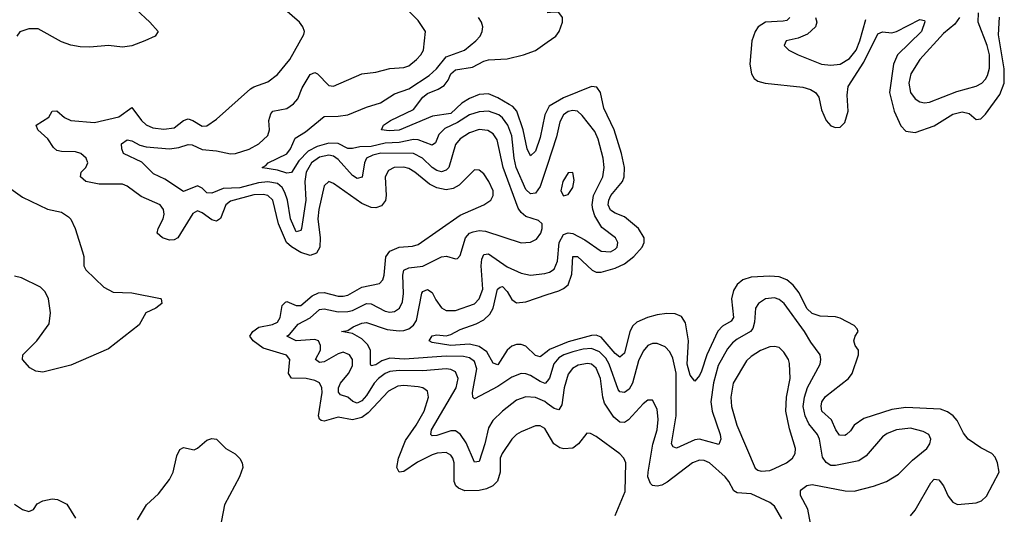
# Model space of a CAD drawing. Header units: inches. Extents: x 1843162 to 1959474, y 907081 to 1016326.
# Tile 370 of 656: x 1887751 to 1891950, y 961110 to 963220. Entities that reach past the tile are written whole.
import ezdxf

# ---------------------------------------------------------------- set-up
doc = ezdxf.new("R2010")
doc.units = ezdxf.units.IN
doc.header["$MEASUREMENT"] = 0
doc.layers.add('B8986', color=7, linetype='Continuous')
doc.layers.add('B8996', color=7, linetype='Continuous')

msp = doc.modelspace()

# ---------------------------------------------------------------- linework, layer by layer
at = {"layer": 'B8986', "color": 5}
for points, elevation in [([(1888190, 963319.6), (1888306.6, 963210), (1888342, 963170), (1888328.7, 963150), (1888285.2, 963130), (1888230, 963109), (1888190, 963103.1), (1888130, 963110.3), (1888050, 963103.1), (1888010, 963104.9), (1887970, 963112.2), (1887930, 963126), (1887830, 963180.9), (1887790, 963180.8), (1887751.9, 963168.1), (1887739.2, 963150)], 620), ([(1890000, 961459.1), (1889990, 961475.9), (1889970, 961487.3), (1889950, 961487.4), (1889890, 961462.5), (1889870, 961450.5), (1889849.7, 961430.3), (1889807.9, 961370), (1889799.8, 961350), (1889800.4, 961290), (1889788.3, 961251.7), (1889768.8, 961231.2), (1889741.8, 961218.2), (1889710, 961211), (1889650, 961210.5), (1889621.8, 961221.8), (1889611.6, 961231.6), (1889604, 961250), (1889603.8, 961330), (1889598, 961350), (1889590, 961362.8), (1889570, 961373), (1889531, 961371), (1889510, 961363.6), (1889447.4, 961332.6), (1889390, 961292.7), (1889370, 961289), (1889359.9, 961310), (1889366.3, 961350), (1889395.8, 961424.2), (1889442.5, 961490), (1889475.9, 961550), (1889494.5, 961610), (1889490, 961635.5), (1889470, 961649.9), (1889450, 961654.5), (1889390, 961660.1), (1889363.7, 961656.3), (1889324.1, 961635.9), (1889237.1, 961542.9), (1889210, 961523.6), (1889170, 961513.7), (1889110, 961524.3), (1889050, 961507), (1889037.4, 961510), (1889030, 961515.3), (1889025.4, 961530), (1889040.6, 961630), (1889039, 961650), (1889030.4, 961670.4), (1889010, 961680.6), (1888972.7, 961690), (1888910, 961690.6), (1888896.9, 961710), (1888902.9, 961770), (1888888.9, 961788.9), (1888790, 961818.8), (1888746.5, 961850), (1888732.5, 961870), (1888745.8, 961890), (1888771.6, 961908.4), (1888830, 961919.1), (1888851.3, 961930), (1888862.7, 961950), (1888870, 962000.2), (1888884.4, 962015.6), (1888890, 962017.6), (1888930, 962000.6), (1888950, 962000.5), (1888998.5, 962041.5), (1889025.8, 962054.2), (1889050, 962055.8), (1889110, 962040.7), (1889130, 962041.1), (1889150, 962045.6), (1889210, 962078.7), (1889285.5, 962094.5), (1889299.5, 962110), (1889305.3, 962130), (1889312.1, 962207.9), (1889330, 962232.1), (1889369.9, 962250.1), (1889426.2, 962253.8), (1889450, 962261.8), (1889630, 962386.6), (1889729.9, 962430.1), (1889760.9, 962450), (1889770.4, 962469.6), (1889769.8, 962490), (1889752.4, 962530), (1889730, 962562.3), (1889710, 962578.5), (1889690, 962580.4), (1889625.2, 962514.8), (1889599.8, 962500.2), (1889570, 962494.2), (1889530, 962502.8), (1889498.4, 962518.4), (1889436.3, 962570), (1889410, 962585.5), (1889390, 962591.4), (1889348.8, 962590), (1889323.5, 962576.5), (1889309.6, 962550.4), (1889314.4, 962470), (1889310.9, 962449.1), (1889294, 962426), (1889270, 962416.9), (1889250, 962418.9), (1889210, 962436.3), (1889090, 962520.8), (1889070, 962529.7), (1889049, 962511), (1889026.6, 962410), (1889022.8, 962370), (1889032.1, 962290), (1889031, 962250), (1889016.3, 962223.7), (1888990, 962214.6), (1888950, 962227.7), (1888910, 962250.8), (1888889.2, 962269.2), (1888855.3, 962350), (1888830.7, 962450), (1888810, 962469.9), (1888790, 962474.6), (1888750, 962472.9), (1888650, 962446.6), (1888630, 962429.8), (1888608.1, 962371.9), (1888590, 962360.9), (1888570, 962366.7), (1888530, 962396.9), (1888510, 962404.2), (1888490, 962393.6), (1888425.2, 962290), (1888410, 962281.3), (1888390, 962280.2), (1888359.8, 962290), (1888337.8, 962310), (1888342.2, 962330), (1888363.6, 962370), (1888367.4, 962390), (1888364.3, 962410), (1888349.9, 962429.9), (1888270, 962465.8), (1888210, 962509.5), (1888190, 962518.5), (1888090, 962518.2), (1888033.6, 962530), (1888011.4, 962550), (1888013.5, 962570), (1888032.9, 962590), (1888041.8, 962610), (1888035.5, 962630), (1888012, 962650), (1887990, 962656.7), (1887930, 962657.7), (1887910, 962662.4), (1887895.6, 962675.6), (1887871.3, 962711.3), (1887828.4, 962750), (1887821.8, 962770), (1887875.3, 962804.7), (1887890, 962830.3), (1887910, 962832), (1887942.5, 962802.5), (1887970, 962790.1), (1888070, 962782.2), (1888174.8, 962805.2), (1888230, 962845.2), (1888270.6, 962790), (1888290, 962772.1), (1888318.6, 962758.6), (1888366.2, 962753.8), (1888410, 962758.4), (1888450, 962790.8), (1888470, 962797), (1888490, 962790.1), (1888530, 962765.6), (1888550, 962767.5), (1888590, 962796.3), (1888735, 962925), (1888750, 962934.3), (1888810, 962955.5), (1888850, 962987.1), (1888903.5, 963050), (1888962.8, 963157.2), (1888965.7, 963170), (1888959.3, 963190), (1888945, 963210), (1888798.5, 963338.5)], 580), ([(1890000, 961583.2), (1889990, 961590.7), (1889950, 961608.9), (1889910, 961611), (1889870, 961597), (1889810, 961549.8), (1889768.4, 961510), (1889750, 961478.7), (1889735, 961410), (1889710, 961334.8), (1889690, 961332.3), (1889654.8, 961414.8), (1889630.7, 961450.7), (1889619.4, 961459.4), (1889610, 961465.4), (1889590, 961466.6), (1889530, 961446.5), (1889510, 961445.4), (1889505, 961450), (1889507.7, 961470), (1889613.1, 961650), (1889621.5, 961690), (1889610, 961717.2), (1889590, 961728.3), (1889570, 961730.9), (1889470, 961722), (1889370, 961724.2), (1889330, 961718.9), (1889310, 961710.9), (1889281.6, 961690), (1889262.3, 961670), (1889230, 961617.2), (1889210, 961593.7), (1889190, 961583.5), (1889171.5, 961591.5), (1889150, 961610.3), (1889119.9, 961619.9), (1889110.4, 961630.4), (1889110.7, 961650), (1889119.1, 961670), (1889152.8, 961710), (1889170, 961743.1), (1889170.4, 961770), (1889157.5, 961790), (1889130, 961801.9), (1889110, 961795.1), (1889050, 961760.3), (1889030, 961757.4), (1889012.4, 961770), (1889033.9, 961810), (1889034.7, 961830), (1889026, 961850), (1889010, 961855.8), (1888930.8, 961850.8), (1888890.9, 961870), (1888902.4, 961877.6), (1888938.7, 961921.3), (1888990, 961947.7), (1889030, 961983.4), (1889050, 961986.8), (1889110, 961974.2), (1889150, 961974.9), (1889170, 961979.3), (1889230, 962009.7), (1889250, 962007.5), (1889310, 961977.2), (1889330, 961972.3), (1889350, 961974.6), (1889371, 961989), (1889383.4, 962016.6), (1889387.9, 962052.1), (1889384.8, 962130), (1889390, 962151.8), (1889410, 962162.2), (1889470, 962168.3), (1889550, 962207.8), (1889571.4, 962211.4), (1889610, 962199.5), (1889618.3, 962201.7), (1889630, 962214), (1889652.7, 962290), (1889670, 962309.5), (1889684.5, 962315.5), (1889710, 962320.7), (1889737.9, 962317.9), (1889890, 962267.9), (1889930, 962271.2), (1889955.6, 962284.4), (1889973.6, 962310), (1889979.8, 962330), (1889978.9, 962350), (1889964.2, 962364.2), (1889910, 962381.3), (1889890, 962397), (1889876.7, 962416.7), (1889812.6, 962590), (1889787.4, 962707.4), (1889770, 962732.7), (1889747, 962747), (1889710, 962752.2), (1889670, 962736.9), (1889630, 962712), (1889610, 962687.4), (1889580.7, 962590), (1889570, 962577.7), (1889550, 962571.1), (1889530, 962577), (1889510, 962590.3), (1889469.5, 962629.5), (1889430, 962649.6), (1889291.4, 962651.4), (1889257.3, 962642.7), (1889230.1, 962630), (1889221.5, 962610), (1889211.7, 962548.3), (1889190, 962542.6), (1889170, 962555.3), (1889110, 962623.5), (1889090, 962637.4), (1889070, 962642.6), (1889030, 962633.9), (1888996.2, 962610), (1888973, 962570), (1888967.7, 962530), (1888971.1, 962450), (1888952.8, 962330), (1888950, 962320.5), (1888930, 962315.6), (1888906.6, 962370), (1888893, 962450), (1888882.4, 962482.4), (1888870, 962504.9), (1888850, 962521.2), (1888810, 962527.9), (1888770, 962523.6), (1888690, 962502.8), (1888619.4, 962500.6), (1888570, 962479.7), (1888550, 962482.1), (1888530, 962501.2), (1888510, 962511.6), (1888450, 962486.7), (1888370, 962539.9), (1888322.2, 962562.2), (1888271.9, 962611.9), (1888194.5, 962650), (1888186.5, 962670), (1888186.2, 962690), (1888210, 962707.1), (1888230, 962703.2), (1888264.4, 962684.4), (1888290, 962678.5), (1888390, 962668.9), (1888430, 962674.6), (1888470, 962688.3), (1888487, 962687), (1888530, 962666.6), (1888590, 962660.4), (1888650, 962647.9), (1888671.6, 962650), (1888730, 962668.5), (1888771.6, 962690), (1888810, 962726.4), (1888816.6, 962750), (1888814.2, 962790), (1888821.6, 962818.4), (1888830.4, 962829.6), (1888890, 962841.7), (1888918.7, 962861.3), (1888936.7, 962883.3), (1888955.6, 962930), (1888990, 962985.9), (1889010, 962994.8), (1889020.8, 962990), (1889070, 962940.2), (1889090, 962937.1), (1889210, 962988.8), (1889270, 962997.1), (1889330, 963012.4), (1889390, 963015.7), (1889410, 963023.5), (1889443.7, 963050), (1889462.5, 963070), (1889473.2, 963090), (1889481, 963170), (1889450, 963216.4), (1889410, 963257.4)], 560), ([(1890000, 962598.6), (1889970.8, 962509.2), (1889950, 962480.2), (1889930, 962476.7), (1889910, 962495.4), (1889868.1, 962590), (1889859.2, 962630), (1889850, 962725.4), (1889832.8, 962770), (1889810, 962800.9), (1889793.8, 962813.8), (1889750, 962829.5), (1889710, 962826.7), (1889670, 962814.8), (1889618.2, 962781.8), (1889563.9, 962756.1), (1889538.7, 962730), (1889524.9, 962695.1), (1889510, 962684.8), (1889450, 962708), (1889430, 962708.8), (1889370, 962695.9), (1889310, 962693.7), (1889250, 962679.5), (1889202.2, 962677.8), (1889170, 962671.1), (1889150, 962671.2), (1889110, 962691.9), (1889070, 962693.7), (1889020.2, 962679.8), (1888981.3, 962658.7), (1888941.8, 962618.2), (1888910, 962568.1), (1888890, 962565.8), (1888850, 962578.5), (1888787.6, 962587.6), (1888785.1, 962590), (1888801.4, 962598.6), (1888810.9, 962610), (1888890, 962647.4), (1888905.6, 962670), (1888925.6, 962714.4), (1888970, 962742.3), (1889050, 962807.1), (1889110, 962808.1), (1889150, 962814.8), (1889230, 962847.4), (1889290, 962865.1), (1889350, 962904.2), (1889410, 962924.8), (1889497.7, 962982.3), (1889529, 963010), (1889570, 963061.4), (1889647.9, 963090), (1889696.4, 963130), (1889714.8, 963150), (1889723.9, 963170), (1889726.8, 963190), (1889721.1, 963210), (1889707.9, 963230)], 540), ([(1890000, 962834.4), (1889990, 962814.8), (1889970, 962717.4), (1889950, 962659.8), (1889930, 962639.2), (1889915, 962670), (1889898.3, 962750), (1889870.7, 962830), (1889853.4, 962850), (1889839, 962859), (1889790, 962887.6), (1889750, 962903.3), (1889710, 962900.5), (1889670, 962884), (1889636.4, 962863.6), (1889590, 962820.7), (1889511.8, 962808.2), (1889370, 962749.2), (1889326.3, 962746.3), (1889294.5, 962750), (1889303.1, 962770), (1889332.6, 962790), (1889430, 962837.6), (1889469.9, 962890), (1889490, 962905.5), (1889536.1, 962923.9), (1889560.7, 962939.3), (1889578.1, 962961.9), (1889590.4, 962990), (1889610, 963006.3), (1889682.7, 963017.3), (1889730, 963042.8), (1889750, 963048.7), (1889830, 963053.9), (1889899.5, 963070), (1889950, 963088.4), (1890000, 963123.8)], 520), ([(1887670, 962529.9), (1887763.1, 962463.1), (1887870, 962412.2), (1887930, 962398.7), (1887959.7, 962379.7), (1887969.8, 962369.8), (1887988.4, 962330), (1888019.6, 962230), (1888024.5, 962210), (1888024.5, 962170), (1888032.9, 962152.9), (1888110, 962079.7), (1888150, 962057.6), (1888230, 962055.3), (1888351.3, 962031.3), (1888355.3, 962030), (1888358, 962010), (1888332.3, 961990), (1888289.8, 961970.2), (1888261.5, 961918.5), (1888130, 961816), (1887970, 961745.8), (1887850, 961716), (1887820.2, 961720.2), (1887794.7, 961734.7), (1887764, 961770), (1887764.9, 961790), (1887824.9, 961850), (1887877.4, 961922.6), (1887883.1, 961970), (1887874.9, 962030), (1887859.5, 962059.5), (1887839.5, 962079.5), (1887758.7, 962118.7), (1887730, 962126)], 620), ([(1890000, 961678.6), (1889991.5, 961668.5), (1889970, 961676.4), (1889930, 961701.9), (1889910, 961709.9), (1889890, 961710.5), (1889850, 961695.3), (1889790, 961655.5), (1889690, 961602), (1889683.5, 961610), (1889682.3, 961630), (1889701, 961730), (1889690, 961761.6), (1889670, 961777.3), (1889643.4, 961783.4), (1889570, 961785), (1889392.2, 961772.2), (1889330, 961775.9), (1889295.3, 961764.7), (1889270, 961748.3), (1889250, 961744.1), (1889246.7, 961750), (1889247.4, 961810), (1889234.4, 961834.4), (1889210, 961858.5), (1889170, 961881.7), (1889123.7, 961890), (1889150, 961894.3), (1889173.5, 961910), (1889210, 961925.2), (1889230, 961928.4), (1889318.3, 961898.3), (1889370, 961892.6), (1889390, 961894), (1889410, 961901.8), (1889430, 961917), (1889443.2, 961936.8), (1889466, 962054), (1889470, 962060.2), (1889490, 962069.4), (1889510, 962056.9), (1889525.5, 962025.5), (1889550, 961991.5), (1889570, 961978.9), (1889610, 961979.3), (1889690, 962008.5), (1889711.1, 962028.9), (1889726.5, 962070), (1889719.6, 962170), (1889722, 962198), (1889730, 962218.9), (1889750, 962221.4), (1889830, 962165.8), (1889890, 962138.4), (1889930, 962130.8), (1889990, 962137), (1890000, 962139.7)], 540), ([(1890000, 961805.2), (1889970, 961781.9), (1889950, 961787.5), (1889910, 961827.6), (1889890, 961834.2), (1889870, 961834.3), (1889850, 961827.4), (1889829.4, 961810.6), (1889790, 961747.3), (1889770, 961755.3), (1889743.3, 961803.3), (1889710, 961826), (1889670, 961835.5), (1889589.7, 961829.7), (1889510, 961843.4), (1889497.7, 961850), (1889510, 961870.8), (1889530, 961875.6), (1889570, 961872.1), (1889590, 961876.8), (1889630, 961898.6), (1889697.4, 961922.6), (1889730, 961939.7), (1889755.8, 961964.2), (1889770.7, 961989.3), (1889789, 962071), (1889800.6, 962079.4), (1889810, 962082.3), (1889830, 962060.6), (1889850, 962026.3), (1889870, 962011.9), (1889910, 962017.2), (1890000, 962047.1)], 520), ([(1888253.2, 961086.8), (1888291.6, 961150), (1888342.6, 961197.4), (1888390, 961258.9), (1888405.9, 961290), (1888421.2, 961358.8), (1888433.7, 961386.3), (1888450, 961395.6), (1888494.8, 961385.2), (1888510, 961392.2), (1888550, 961426), (1888570, 961432.7), (1888590, 961430.5), (1888630, 961390.5), (1888670, 961368.2), (1888690, 961348.4), (1888699.7, 961330), (1888702.9, 961310), (1888688.7, 961270), (1888624.4, 961150), (1888598, 961010)], 580), ([(1887730, 961152.9), (1887763.1, 961130), (1887790, 961121.5), (1887809.8, 961130.2), (1887825.6, 961154.4), (1887850, 961167.9), (1887890, 961175.6), (1887913.3, 961173.3), (1887953.1, 961153.1), (1887990, 961093.7)], 580)]:
    msp.add_lwpolyline(points, dxfattribs=dict(at, elevation=elevation))
at = {"layer": 'B8996', "color": 5}
for points, elevation in [([(1890000, 963123.8), (1890036.9, 963150), (1890051.7, 963170), (1890065.4, 963210), (1890066, 963230), (1890050, 963250.9), (1890030, 963252.8), (1890000, 963250.1)], 520), ([(1891035, 963230), (1891022.5, 963217.5), (1891006.4, 963213.6), (1890930.8, 963209.2), (1890900.1, 963190), (1890887.3, 963170), (1890873.5, 963130), (1890865, 963030), (1890871.8, 962990), (1890882.8, 962970), (1890898.3, 962958.3), (1890930, 962950.2), (1891090, 962932.4), (1891122.7, 962922.7), (1891144.4, 962910), (1891158.2, 962890), (1891170, 962835.5), (1891190, 962790.3), (1891210, 962767.6), (1891230, 962760.2), (1891250, 962761.8), (1891270, 962781.8), (1891283.2, 962830), (1891278.9, 962898.9), (1891284.2, 962935.8), (1891350, 963039.4), (1891410, 963160.5), (1891430, 963168.2), (1891470, 963164.7), (1891490, 963169.7), (1891590, 963221.2), (1891610, 963216.3), (1891611.4, 963211.4), (1891596, 963170), (1891494.3, 963070), (1891476.5, 963030), (1891459.6, 962910), (1891480.5, 962830), (1891508.1, 962768.1), (1891530, 962744.3), (1891570, 962738.4), (1891650, 962768.1), (1891730, 962817.6), (1891770, 962827.5), (1891800.1, 962820.1), (1891830, 962794.3), (1891850, 962796.9), (1891870, 962817.1), (1891930, 962901.4), (1891949.6, 962950), (1891949.4, 963010), (1891924.5, 963155.5), (1891929.1, 963230.9)], 520), ([(1891144.6, 963230), (1891150.1, 963210), (1891144.6, 963190), (1891110, 963158.5), (1891070, 963141.8), (1891018.8, 963130), (1891010.6, 963110), (1891030.7, 963090), (1891070.6, 963070), (1891170, 963030.2), (1891210, 963026.4), (1891250, 963031.3), (1891290, 963055.2), (1891317.5, 963090), (1891333.3, 963130), (1891358.5, 963221.5)], 540), ([(1891758.3, 963230), (1891738.6, 963201.4), (1891690, 963161.4), (1891588.8, 963050), (1891551.2, 962990), (1891541.9, 962950), (1891548.9, 962910), (1891570, 962882.9), (1891590, 962870.2), (1891610, 962866.3), (1891630, 962868.3), (1891746.5, 962913.5), (1891830, 962936.6), (1891853.3, 962950), (1891870, 962966.7), (1891877.8, 962982.2), (1891886.7, 963013.3), (1891885.8, 963070), (1891876.6, 963110), (1891837.6, 963210), (1891839.5, 963250)], 540), ([(1890000, 962047.1), (1890050, 962063.7), (1890070, 962072.7), (1890090, 962089.5), (1890105.7, 962134.3), (1890110, 962210.2), (1890130, 962210.1), (1890192.2, 962152.2), (1890210, 962142.6), (1890230, 962143.2), (1890290, 962160.8), (1890330, 962178.2), (1890369.9, 962210), (1890405.5, 962250), (1890413.8, 962270), (1890413.6, 962290), (1890390, 962329.9), (1890330, 962379), (1890290, 962394.4), (1890270, 962407.3), (1890260.9, 962430), (1890262.9, 962450), (1890272.6, 962470), (1890322.3, 962530), (1890328.5, 962550), (1890329.5, 962590), (1890317.1, 962650), (1890286.3, 962750), (1890242.5, 962842.5), (1890227.2, 962910), (1890212.6, 962932.6), (1890190, 962934.6), (1890070, 962887.3), (1890008.6, 962851.4), (1890000, 962834.4)], 520), ([(1890000, 962139.7), (1890010, 962142.5), (1890030, 962155.6), (1890044.3, 962190), (1890051.3, 962270), (1890070, 962303.1), (1890090, 962311.2), (1890110, 962307.5), (1890160.9, 962280.9), (1890230, 962232), (1890270, 962229.6), (1890290, 962240.7), (1890298.4, 962250), (1890302.2, 962270), (1890291.7, 962290), (1890233.6, 962333.6), (1890203, 962383), (1890195.2, 962410), (1890192.8, 962430), (1890198.5, 962470), (1890237.4, 962550), (1890243.9, 962590), (1890239.9, 962630), (1890218.2, 962710), (1890203.8, 962743.8), (1890150, 962811.8), (1890130, 962829.8), (1890110, 962832.8), (1890090, 962829.1), (1890070, 962814.9), (1890055.1, 962784.9), (1890039.7, 962720.3), (1890000, 962598.6)], 540), ([(1891550, 961103), (1891570, 961128.1), (1891636, 961244), (1891650, 961259.5), (1891670, 961257), (1891676.4, 961250), (1891690.7, 961230.7), (1891710, 961187.3), (1891730, 961161.3), (1891750, 961151.7), (1891830, 961158.5), (1891852.6, 961167.4), (1891873.4, 961186.6), (1891928, 961290), (1891921.2, 961330), (1891910, 961354), (1891896, 961370), (1891850, 961393.8), (1891796, 961430), (1891775.9, 961455.9), (1891748.6, 961510), (1891732, 961530), (1891707.8, 961547.8), (1891677.9, 961557.9), (1891530, 961566.3), (1891470, 961557.8), (1891350, 961519.3), (1891310, 961490.5), (1891294, 961466), (1891276.6, 961450), (1891270, 961446), (1891247.3, 961447.3), (1891230.9, 961470), (1891213.3, 961513.3), (1891171.9, 961550), (1891168.1, 961571.9), (1891172, 961590), (1891186.8, 961613.2), (1891285, 961690), (1891301, 961710), (1891328.3, 961790), (1891327.3, 961810), (1891313.8, 961830), (1891308.4, 961850), (1891313.3, 961870), (1891326.4, 961890), (1891322, 961902), (1891310, 961915.1), (1891250, 961947.3), (1891230, 961952.8), (1891164.7, 961955.3), (1891130, 961966.7), (1891107.7, 961987.7), (1891074.6, 962054.6), (1891050, 962087.9), (1891022.4, 962110), (1890990, 962122.5), (1890950, 962125.6), (1890870, 962121.3), (1890834.9, 962110), (1890810.1, 962089.9), (1890794.8, 962065.2), (1890785.8, 962030), (1890795.6, 961950), (1890785.4, 961934.6), (1890747.5, 961912.5), (1890728.6, 961891.4), (1890681.9, 961790), (1890658.9, 961721.1), (1890650, 961702.2), (1890630, 961677.4), (1890610, 961703.9), (1890597.1, 961750), (1890603.4, 961850), (1890590, 961927.4), (1890573.4, 961953.4), (1890545.6, 961965.6), (1890510, 961967.4), (1890470, 961961.6), (1890428.6, 961950), (1890382.7, 961930), (1890366, 961914), (1890352.3, 961890), (1890330, 961797.5), (1890310, 961779.9), (1890290, 961796), (1890230, 961865.9), (1890210, 961874.2), (1890190, 961873.3), (1890090, 961845.6), (1890010, 961813), (1890000, 961805.2)], 520), ([(1891123.2, 961070), (1891111.8, 961131.8), (1891080.6, 961190), (1891080.3, 961210), (1891084.3, 961215.7), (1891107.6, 961232.4), (1891130, 961236.6), (1891271.3, 961210), (1891310, 961209.2), (1891392.3, 961230), (1891447.3, 961250), (1891499, 961281), (1891558.4, 961341.6), (1891618.7, 961390), (1891631.9, 961410), (1891636.8, 961430), (1891628.3, 961450), (1891603.6, 961463.6), (1891550, 961477.5), (1891490, 961471), (1891450, 961454.2), (1891430, 961439.9), (1891360.8, 961359.2), (1891330, 961338.4), (1891230, 961318), (1891210, 961318.8), (1891190, 961330.8), (1891174.3, 961354.3), (1891161.9, 961430), (1891152.7, 961450), (1891115.8, 961495.8), (1891100.3, 961530), (1891091.8, 961570), (1891097.3, 961610), (1891110, 961651.3), (1891164.2, 961750), (1891167.2, 961770), (1891164.1, 961790), (1891124.3, 961844.3), (1891098.2, 961890), (1891011.1, 962010), (1890990, 962026.4), (1890970, 962033.5), (1890930.7, 962029.3), (1890901.6, 962010), (1890888.8, 961990), (1890885, 961930), (1890876.7, 961903.3), (1890866.8, 961890), (1890810, 961857.7), (1890790, 961841.4), (1890770, 961815.8), (1890730, 961745), (1890710, 961671.3), (1890698.8, 961590), (1890703.5, 961550), (1890737.4, 961450), (1890740.8, 961430), (1890732.6, 961407.4), (1890650, 961429.9), (1890630, 961428.3), (1890552.3, 961392.3), (1890537.3, 961397.3), (1890530.8, 961410.8), (1890550.5, 961530), (1890550, 961711.8), (1890535.6, 961775.6), (1890523.4, 961803.4), (1890504, 961824), (1890470, 961838.2), (1890450, 961838.2), (1890430, 961829.8), (1890410, 961805.3), (1890390, 961765.4), (1890363.7, 961670), (1890350, 961643.9), (1890330, 961629.2), (1890310, 961632.9), (1890303.1, 961643.1), (1890264.6, 961750), (1890250, 961776.2), (1890223.5, 961803.5), (1890190, 961817), (1890154.1, 961814.1), (1890110, 961803.7), (1890070.9, 961790), (1890050, 961776.9), (1890028.6, 961751.4), (1890009.7, 961690.3), (1890000, 961678.6)], 540), ([(1891001.2, 961090), (1890970, 961144.8), (1890950, 961159.8), (1890870, 961197.3), (1890810, 961202), (1890797, 961210), (1890775.6, 961250), (1890759.3, 961270), (1890692.5, 961330), (1890670, 961339.9), (1890650, 961341.1), (1890619.7, 961330), (1890512.8, 961247.2), (1890490, 961234.5), (1890469.5, 961229.5), (1890450, 961233.3), (1890441.3, 961241.3), (1890430, 961269.5), (1890431.6, 961290), (1890451.2, 961408.8), (1890469.9, 961470), (1890473.8, 961513.8), (1890470, 961558), (1890450, 961596.4), (1890430, 961597.2), (1890410, 961581.5), (1890347.4, 961512.6), (1890330, 961501.7), (1890310, 961503.2), (1890284.6, 961524.6), (1890244.6, 961584.6), (1890237.3, 961610), (1890227.4, 961690), (1890210, 961733.4), (1890190, 961749.9), (1890172.9, 961752.9), (1890133.3, 961746.7), (1890108.2, 961731.8), (1890090, 961707.7), (1890073.1, 961650), (1890063.5, 961576.5), (1890050, 961556), (1890030, 961560.7), (1890000, 961583.2)], 560), ([(1890290, 961105.5), (1890333, 961207), (1890335.8, 961330), (1890326.8, 961350), (1890310, 961367.7), (1890210, 961441.4), (1890185.7, 961454.3), (1890170, 961455.8), (1890133.8, 961410), (1890110, 961392.5), (1890071.1, 961388.9), (1890054, 961394), (1890029.2, 961410), (1890000, 961459.1)], 580)]:
    msp.add_lwpolyline(points, dxfattribs=dict(at, elevation=elevation))
at = {"layer": 'B8996', "color": 5, "elevation": 560}
for points in [[(1890110, 962569), (1890090, 962566.6), (1890066.8, 962530), (1890058.9, 962490), (1890070, 962468.4), (1890090, 962474.9), (1890110, 962504.9), (1890116, 962536)], [(1890970, 961826.6), (1890950, 961825), (1890910, 961808.3), (1890870, 961782.9), (1890850, 961764.4), (1890794, 961670), (1890783.8, 961610), (1890786.6, 961570), (1890808.5, 961490), (1890887.4, 961307.4), (1890898, 961298), (1890913.6, 961293.6), (1890950, 961297.4), (1890970, 961305), (1891020.9, 961330), (1891047, 961350), (1891057.3, 961370), (1891059.9, 961390), (1891033.9, 961473.9), (1891018.5, 961550), (1891021.6, 961610), (1891036, 961690), (1891033.7, 961753.7), (1891029.8, 961770), (1891010, 961801.7), (1890990, 961821.7)]]:
    msp.add_lwpolyline(points, close=True, dxfattribs=at)

doc.saveas('drawing.dxf')
